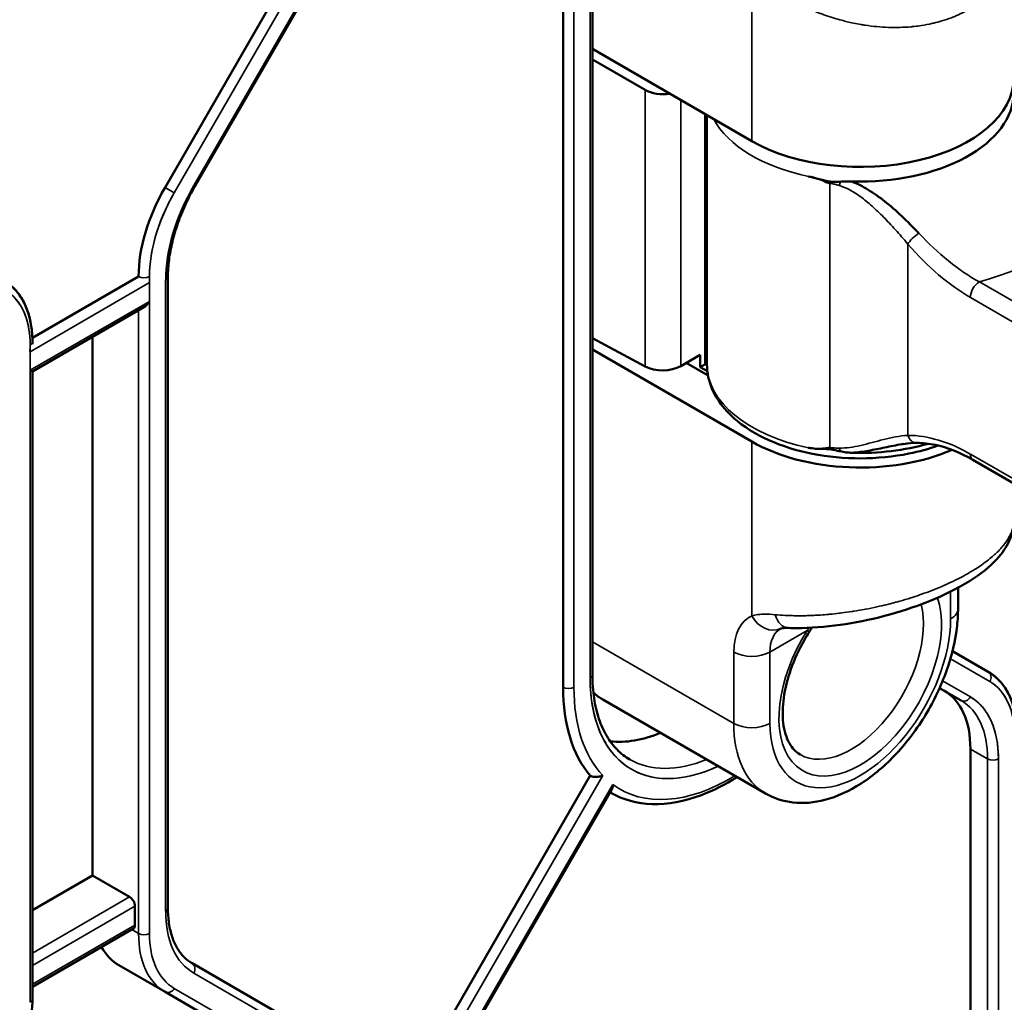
# Model space of a CAD drawing. Header units: millimetres. Extents: x 0 to 14369, y -869 to 2970.
# Tile 489 of 656: x 3599 to 3637, y 1290 to 1329. Entities that reach past the tile are written whole.
import ezdxf

# ---------------------------------------------------------------- set-up
doc = ezdxf.new("R2010")
doc.units = ezdxf.units.MM
doc.header["$LTSCALE"] = 10
doc.layers.add('Sichtbar (ISO)', color=7, linetype='Continuous', lineweight=50)
doc.layers.add('Sichtbar schmal (ISO)', color=7, linetype='Continuous', lineweight=35)

msp = doc.modelspace()

# ---------------------------------------------------------------- linework, layer by layer
at = {"layer": 'Sichtbar (ISO)'}
for p, q in [((3620.931, 1337.623), (3620.931, 1303.003)), ((3620.931, 1337.623), (3620.931, 1303.003)), ((3619.782, 1333.45), (3619.782, 1302.513)), ((3611.078, 1332.001), (3605.371, 1322.116)), ((3611.078, 1332.001), (3605.371, 1322.116)), ((3609.908, 1331.959), (3604.201, 1322.074)), ((3627.172, 1323.885), (3620.931, 1327.488)), ((3620.931, 1327.08), (3622.991, 1325.891)), ((3622.991, 1325.891), (3620.931, 1327.08)), ((3625.414, 1324.9), (3625.414, 1315.149)), ((3631.658, 1322.019), (3631.658, 1322.019)), ((3631.658, 1322.019), (3631.658, 1322.019)), ((3632.598, 1320.629), (3632.598, 1320.631)), ((3632.598, 1320.629), (3632.598, 1320.631)), ((3603.165, 1318.59), (3599.007, 1316.189)), ((3604.314, 1318.572), (3604.314, 1293.884)), ((3604.314, 1318.572), (3604.314, 1293.884)), ((3599.011, 1314.865), (3603.378, 1317.386)), ((3601.362, 1295.153), (3601.362, 1316.223)), ((3601.362, 1316.223), (3601.362, 1295.153)), ((3599.011, 1316.018), (3599.011, 1315.946)), ((3620.931, 1316.172), (3622.991, 1315.064)), ((3622.991, 1315.064), (3620.931, 1316.172)), ((3620.931, 1315.731), (3627.172, 1312.128)), ((3624.393, 1315.085), (3625.147, 1315.521)), ((3625.147, 1315.521), (3624.393, 1315.085)), ((3625.147, 1315.521), (3625.147, 1315.041)), ((3625.147, 1315.041), (3625.147, 1315.521)), ((3625.456, 1314.71), (3624.6, 1315.205)), ((3625.329, 1315.146), (3625.147, 1315.041)), ((3625.147, 1315.041), (3625.329, 1315.146)), ((3625.147, 1315.041), (3625.429, 1314.884)), ((3625.429, 1314.884), (3625.147, 1315.041)), ((3598.923, 1314.916), (3599.011, 1314.865)), ((3599.011, 1314.865), (3599.011, 1290.315)), ((3599.011, 1314.865), (3599.011, 1290.315)), ((3635.827, 1311.411), (3643.327, 1307.081)), ((3635.243, 1305.596), (3635.243, 1306.41)), ((3636.425, 1303.12), (3635.024, 1303.928)), ((3636.425, 1303.12), (3635.024, 1303.928)), ((3634.521, 1302.487), (3635.364, 1302)), ((3621.343, 1302.032), (3627.707, 1298.358)), ((3635.728, 1283.468), (3635.728, 1300.099)), ((3635.728, 1300.099), (3635.728, 1283.468)), ((3620.847, 1299.059), (3615.54, 1289.866)), ((3616.684, 1289.862), (3621.686, 1298.527)), ((3616.684, 1289.862), (3621.686, 1298.527)), ((3621.619, 1298.409), (3621.646, 1298.393)), ((3621.619, 1298.409), (3621.646, 1298.393)), ((3599.011, 1293.795), (3601.362, 1295.153)), ((3601.362, 1295.153), (3599.011, 1293.795)), ((3601.362, 1295.153), (3602.812, 1294.316)), ((3602.812, 1294.316), (3601.362, 1295.153)), ((3603.024, 1293.214), (3603.024, 1293.949)), ((3603.024, 1293.949), (3603.024, 1293.214)), ((3599.011, 1290.795), (3602.962, 1293.076)), ((3599.011, 1290.795), (3602.962, 1293.076)), ((3602.398, 1291.639), (3604.201, 1290.598)), ((3604.201, 1290.598), (3602.398, 1291.639)), ((3610.969, 1288.423), (3605.262, 1291.718)), ((3610.969, 1288.423), (3605.262, 1291.718)), ((3604.201, 1290.598), (3609.908, 1287.303)), ((3609.908, 1287.303), (3604.201, 1290.598))]:
    msp.add_line(p, q, dxfattribs=at)
for centre, major_axis, ratio, start_param, end_param in [((3631.414, 1326.335), (6, 0), 0.57735, 3.926991, 6.283185), ((3623.686, 1326.306), (-1, 0.015), 0.587337, 0.811888, 1.858998), ((3623.686, 1326.306), (1, -0.015), 0.587337, 3.953481, 5.00059), ((3631.414, 1325.763), (6, 0), 0.57735, 4.65774, 6.283185), ((3606.701, 1320.631), (-2.5, -4.33), 0.57735, 4.712389, 5.497787), ((3603.378, 1317.732), (-0.212, -0.367), 0.57735, 0.785398, 1.570796), ((3623.686, 1315.479), (1, 0.015), 0.567188, 3.936017, 5.48936), ((3623.686, 1315.479), (-1, -0.015), 0.567188, 0.794424, 2.347767), ((3624.622, 1315.555), (-1, 0), 0.57735, 2.356194, 2.485121), ((3624.622, 1315.555), (1, 0), 0.57735, 5.497787, 5.626713), ((3631.414, 1314.577), (6, 0), 0.57735, 3.926991, 5.354557), ((3631.414, 1315.149), (-6, 0), 0.57735, 1.51639, 2.031039), ((3633.63, 1312.577), (-0.002, -0.5), 0.773951, 6.28269, 6.283185), ((3626.146, 1306.188), (-4.5, -7.794), 0.57735, 5.497787, 6.084627), ((3624.343, 1307.229), (-3, -5.196), 0.57735, 6.148289, 6.283185), ((3632.192, 1298.058), (2.5, 4.33), 0.57735, 5.497787, 6.283185), ((3632.192, 1298.058), (2.5, 4.33), 0.57735, 5.497787, 6.283185), ((3624.343, 1307.229), (-3.75, -6.495), 0.57735, 0.24779, 0.643501), ((3624.343, 1307.229), (-3.75, -6.495), 0.57735, 0.24779, 0.643501), ((3602.812, 1294.071), (0.15, -0.26), 0.57735, 0.785398, 2.356194), ((3602.812, 1294.071), (-0.15, 0.26), 0.57735, 3.926991, 5.497787), ((3602.812, 1293.336), (0.15, -0.26), 0.57735, 0, 0.785398), ((3602.812, 1293.336), (0.15, -0.26), 0.57735, 0, 0.785398), ((3604.898, 1295.969), (-2.5, -4.33), 0.57735, 5.947662, 6.283185), ((3604.898, 1295.969), (-2.5, -4.33), 0.57735, 5.947662, 6.283185)]:
    msp.add_ellipse(centre, major_axis=major_axis, ratio=ratio, start_param=start_param, end_param=end_param, dxfattribs=at)
for points in [[(3629.386, 1322.503), (3629.481, 1322.483), (3629.668, 1322.435), (3629.955, 1322.348), (3630.13, 1322.259), (3630.224, 1322.228)], [(3633.702, 1320.282), (3633.477, 1320.518), (3633.036, 1320.968), (3632.378, 1321.544), (3631.722, 1322), (3631.301, 1322.217), (3631.087, 1322.304)], [(3633.628, 1312.077), (3633.469, 1312.077), (3633.295, 1312.061), (3633.11, 1312.033)], [(3630.224, 1311.893), (3630.13, 1311.884), (3629.955, 1311.841), (3629.668, 1311.845), (3629.481, 1311.869), (3629.386, 1311.888)], [(3629.386, 1311.888), (3629.409, 1311.884), (3629.432, 1311.879), (3629.455, 1311.875)], [(3629.53, 1304.849), (3629.489, 1304.792), (3629.449, 1304.734), (3629.411, 1304.674)]]:
    msp.add_open_spline(points, degree=3, dxfattribs=at)
for points, knots in [([(3630.634, 1322.296), (3630.563, 1322.293), (3630.496, 1322.29), (3630.38, 1322.29), (3630.334, 1322.292), (3630.249, 1322.299), (3630.213, 1322.303), (3630.126, 1322.316), (3630.078, 1322.325), (3629.889, 1322.368), (3629.749, 1322.412), (3629.54, 1322.468), (3629.494, 1322.479), (3629.449, 1322.489)], [-0.1466294, -0.1466294, -0.1466294, -0.1466294, -0.1215498, -0.1215498, -0.104217, -0.104217, -0.0907804, -0.0907804, -0.0727387, -0.0727387, -0.0210866, -0.0210866, -0.0066594, -0.0066594, -0.0066594, -0.0066594]), ([(3605.371, 1322.116), (3605.237, 1321.884), (3605.114, 1321.645), (3604.891, 1321.162), (3604.791, 1320.917), (3604.62, 1320.429), (3604.547, 1320.185), (3604.431, 1319.705), (3604.387, 1319.468), (3604.328, 1319.008), (3604.314, 1318.785), (3604.314, 1318.572)], [2.3561945, 2.3561945, 2.3561945, 2.3561945, 2.5132741, 2.5132741, 2.6703538, 2.6703538, 2.8274334, 2.8274334, 2.984513, 2.984513, 3.1415927, 3.1415927, 3.1415927, 3.1415927]), ([(3605.371, 1322.116), (3605.237, 1321.884), (3605.114, 1321.645), (3604.891, 1321.162), (3604.791, 1320.917), (3604.62, 1320.429), (3604.547, 1320.185), (3604.431, 1319.705), (3604.387, 1319.468), (3604.328, 1319.008), (3604.314, 1318.785), (3604.314, 1318.572)], [2.3561945, 2.3561945, 2.3561945, 2.3561945, 2.5132741, 2.5132741, 2.6703538, 2.6703538, 2.8274334, 2.8274334, 2.984513, 2.984513, 3.1415927, 3.1415927, 3.1415927, 3.1415927]), ([(3631.087, 1322.304), (3631.012, 1322.307), (3630.939, 1322.307), (3630.787, 1322.303), (3630.712, 1322.3), (3630.634, 1322.296)], [-0.04601307, -0.04601307, -0.04601307, -0.04601307, -0.02379196, -0.02379196, -0.00003084, -0.00003084, -0.00003084, -0.00003084]), ([(3597.887, 1318.429), (3598.034, 1318.345), (3598.169, 1318.24), (3598.41, 1317.996), (3598.516, 1317.857), (3598.697, 1317.551), (3598.772, 1317.384), (3598.892, 1317.027), (3598.937, 1316.837), (3598.996, 1316.44), (3599.011, 1316.232), (3599.011, 1316.018)], [5.4977871, 5.4977871, 5.4977871, 5.4977871, 5.6548668, 5.6548668, 5.8119464, 5.8119464, 5.969026, 5.969026, 6.1261057, 6.1261057, 6.2831853, 6.2831853, 6.2831853, 6.2831853]), ([(3597.887, 1318.429), (3598.037, 1318.343), (3598.175, 1318.235), (3598.42, 1317.984), (3598.528, 1317.84), (3598.71, 1317.524), (3598.786, 1317.352), (3598.904, 1316.984), (3598.947, 1316.788), (3598.999, 1316.401), (3599.011, 1316.212), (3599.011, 1316.018)], [5.4977871, 5.4977871, 5.4977871, 5.4977871, 5.6585239, 5.6585239, 5.8192606, 5.8192606, 5.9799973, 5.9799973, 6.1407341, 6.1407341, 6.2831853, 6.2831853, 6.2831853, 6.2831853]), ([(3634.463, 1311.973), (3634.1, 1311.844), (3633.716, 1311.739), (3632.709, 1311.537), (3632.069, 1311.474), (3630.79, 1311.472), (3630.151, 1311.533), (3628.934, 1311.772), (3628.355, 1311.952), (3627.312, 1312.419), (3626.849, 1312.708), (3626.098, 1313.376), (3625.806, 1313.754), (3625.487, 1314.481), (3625.414, 1314.814), (3625.414, 1315.149)], [1.80477, 1.80477, 1.80477, 1.80477, 2.021753, 2.021753, 2.353778, 2.353778, 2.684684, 2.684684, 3.016672, 3.016672, 3.350844, 3.350844, 3.678958, 3.678958, 3.926991, 3.926991, 3.926991, 3.926991]), ([(3631.087, 1311.69), (3631.301, 1311.705), (3631.722, 1311.762), (3632.378, 1311.898), (3632.841, 1311.994), (3633.085, 1312.032), (3633.109, 1312.035)], [0, 0, 0, 0, 0.25, 0.5, 0.75, 0.7774168, 0.7774168, 0.7774168, 0.7774168]), ([(3635.827, 1311.411), (3635.321, 1311.703), (3634.817, 1311.9), (3634.102, 1312.05), (3633.859, 1312.076), (3633.628, 1312.077)], [0, 0, 0, 0, 0.2204353, 0.2204353, 0.3400858, 0.3400858, 0.3400858, 0.3400858]), ([(3629.771, 1311.846), (3629.86, 1311.843), (3629.944, 1311.843), (3630.077, 1311.84), (3630.126, 1311.837), (3630.212, 1311.83), (3630.249, 1311.825), (3630.333, 1311.813), (3630.38, 1311.804), (3630.496, 1311.779), (3630.563, 1311.763), (3630.634, 1311.748)], [-0.0911839, -0.0911839, -0.0911839, -0.0911839, -0.06425694, -0.06425694, -0.04856013, -0.04856013, -0.03688952, -0.03688952, -0.02185801, -0.02185801, -0.00002354, -0.00002354, -0.00002354, -0.00002354]), ([(3630.634, 1311.748), (3630.712, 1311.732), (3630.787, 1311.718), (3630.939, 1311.698), (3631.012, 1311.692), (3631.087, 1311.69)], [-0.04604179, -0.04604179, -0.04604179, -0.04604179, -0.02227151, -0.02227151, -0.00001265, -0.00001265, -0.00001265, -0.00001265]), ([(3637.414, 1308.998), (3637.414, 1308.736), (3637.351, 1308.478), (3637.133, 1307.99), (3636.969, 1307.757), (3636.486, 1307.228), (3636.121, 1306.94), (3635.222, 1306.377), (3634.661, 1306.101), (3633.523, 1305.648), (3632.941, 1305.459), (3631.783, 1305.156), (3631.194, 1305.038), (3630.038, 1304.875), (3629.462, 1304.832), (3628.82, 1304.832), (3628.709, 1304.834), (3628.6, 1304.838)], [0, 0, 0, 0, 0.114508, 0.114508, 0.241433, 0.241433, 0.426078, 0.426078, 0.628566, 0.628566, 0.809259, 0.809259, 0.987663, 0.987663, 1.175049, 1.175049, 1.215109, 1.215109, 1.215109, 1.215109]), ([(3627.707, 1298.358), (3628.036, 1298.168), (3628.405, 1298.052), (3629.194, 1297.962), (3629.615, 1298.003), (3630.514, 1298.237), (3630.99, 1298.459), (3631.935, 1299.066), (3632.401, 1299.463), (3633.254, 1300.377), (3633.641, 1300.892), (3634.304, 1301.989), (3634.581, 1302.569), (3635, 1303.749), (3635.143, 1304.349), (3635.23, 1305.157), (3635.243, 1305.378), (3635.243, 1305.596)], [3.926991, 3.926991, 3.926991, 3.926991, 4.173567, 4.173567, 4.444852, 4.444852, 4.768405, 4.768405, 5.116735, 5.116735, 5.462757, 5.462757, 5.806032, 5.806032, 6.151161, 6.151161, 6.283185, 6.283185, 6.283185, 6.283185]), ([(3628.6, 1304.838), (3628.504, 1304.841), (3628.425, 1304.836), (3628.328, 1304.822), (3628.304, 1304.814), (3628.295, 1304.81), (3628.294, 1304.81), (3628.293, 1304.809)], [0, 0, 0, 0, 0.04461366, 0.04461366, 0.0841308, 0.0841308, 0.09134393, 0.09134393, 0.09134393, 0.09134393]), ([(3628.293, 1304.809), (3628.293, 1304.809), (3628.293, 1304.809), (3628.293, 1304.809), (3628.293, 1304.809), (3628.293, 1304.809), (3628.293, 1304.809), (3628.293, 1304.809), (3628.293, 1304.809), (3628.293, 1304.809), (3628.293, 1304.809), (3628.293, 1304.809)], [2.30052398, 2.30052398, 2.30052398, 2.30052398, 2.31165808, 2.31165808, 2.32279219, 2.32279219, 2.33392629, 2.33392629, 2.34506039, 2.34506039, 2.35619449, 2.35619449, 2.35619449, 2.35619449]), ([(3629.061, 1299.886), (3628.896, 1299.981), (3628.755, 1300.123), (3628.524, 1300.533), (3628.438, 1300.802), (3628.366, 1301.414), (3628.372, 1301.748), (3628.471, 1302.462), (3628.565, 1302.843), (3628.838, 1303.613), (3629.017, 1304.002), (3629.287, 1304.475), (3629.348, 1304.576), (3629.411, 1304.674)], [2.356194, 2.356194, 2.356194, 2.356194, 2.685647, 2.685647, 3.0151, 3.0151, 3.314598, 3.314598, 3.615426, 3.615426, 3.919871, 3.919871, 4.003458, 4.003458, 4.003458, 4.003458]), ([(3636.425, 1303.12), (3636.571, 1303.035), (3636.706, 1302.93), (3636.947, 1302.687), (3637.053, 1302.547), (3637.234, 1302.241), (3637.31, 1302.074), (3637.43, 1301.718), (3637.474, 1301.528), (3637.533, 1301.131), (3637.548, 1300.923), (3637.548, 1300.708)], [5.4977871, 5.4977871, 5.4977871, 5.4977871, 5.6548668, 5.6548668, 5.8119464, 5.8119464, 5.969026, 5.969026, 6.1261057, 6.1261057, 6.2831853, 6.2831853, 6.2831853, 6.2831853]), ([(3636.425, 1303.12), (3636.575, 1303.033), (3636.712, 1302.926), (3636.958, 1302.674), (3637.065, 1302.531), (3637.248, 1302.215), (3637.323, 1302.043), (3637.441, 1301.674), (3637.484, 1301.479), (3637.536, 1301.092), (3637.548, 1300.903), (3637.548, 1300.708)], [5.4977871, 5.4977871, 5.4977871, 5.4977871, 5.6585239, 5.6585239, 5.8192606, 5.8192606, 5.9799973, 5.9799973, 6.1407341, 6.1407341, 6.2831853, 6.2831853, 6.2831853, 6.2831853]), ([(3620.931, 1303.003), (3620.931, 1302.683), (3620.953, 1302.378), (3621.038, 1301.803), (3621.102, 1301.534), (3621.268, 1301.039), (3621.371, 1300.814), (3621.61, 1300.41), (3621.746, 1300.232), (3622.049, 1299.925), (3622.216, 1299.797), (3622.396, 1299.692)], [3.1415927, 3.1415927, 3.1415927, 3.1415927, 3.2986723, 3.2986723, 3.4557519, 3.4557519, 3.6128316, 3.6128316, 3.7699112, 3.7699112, 3.9269908, 3.9269908, 3.9269908, 3.9269908]), ([(3620.931, 1303.003), (3620.931, 1302.683), (3620.953, 1302.378), (3621.038, 1301.803), (3621.102, 1301.534), (3621.268, 1301.039), (3621.371, 1300.814), (3621.61, 1300.41), (3621.746, 1300.232), (3622.049, 1299.925), (3622.216, 1299.797), (3622.396, 1299.692)], [3.1415927, 3.1415927, 3.1415927, 3.1415927, 3.2986723, 3.2986723, 3.4557519, 3.4557519, 3.6128316, 3.6128316, 3.7699112, 3.7699112, 3.9269908, 3.9269908, 3.9269908, 3.9269908]), ([(3621.334, 1299.066), (3621.333, 1299.065), (3621.332, 1299.065), (3621.305, 1299.052), (3621.276, 1299.041), (3621.214, 1299.024), (3621.181, 1299.018), (3621.107, 1299.009), (3621.064, 1299.008), (3620.987, 1299.014), (3620.954, 1299.019), (3620.894, 1299.036), (3620.869, 1299.046), (3620.847, 1299.059)], [-0.00032017, -0.00032017, -0.00032017, -0.00032017, 0, 0, 0.01116909, 0.01116909, 0.02194797, 0.02194797, 0.03484094, 0.03484094, 0.04512589, 0.04512589, 0.05437822, 0.05437822, 0.05437822, 0.05437822]), ([(3620.847, 1299.059), (3620.869, 1299.046), (3620.894, 1299.036), (3620.954, 1299.019), (3620.987, 1299.014), (3621.064, 1299.008), (3621.107, 1299.009), (3621.181, 1299.018), (3621.214, 1299.024), (3621.276, 1299.041), (3621.305, 1299.052), (3621.332, 1299.065), (3621.333, 1299.065), (3621.334, 1299.066)], [-0.05437822, -0.05437822, -0.05437822, -0.05437822, -0.04512589, -0.04512589, -0.03484094, -0.03484094, -0.02194797, -0.02194797, -0.01116909, -0.01116909, 0, 0, 0.00032017, 0.00032017, 0.00032017, 0.00032017]), ([(3621.646, 1298.393), (3622.127, 1298.116), (3622.68, 1297.966), (3623.882, 1297.928), (3624.535, 1298.05), (3625.66, 1298.474), (3626.128, 1298.71), (3626.591, 1299.002)], [3.9269908, 3.9269908, 3.9269908, 3.9269908, 4.227324, 4.227324, 4.5400328, 4.5400328, 4.7587209, 4.7587209, 4.7587209, 4.7587209]), ([(3621.646, 1298.393), (3622.127, 1298.116), (3622.68, 1297.966), (3623.882, 1297.928), (3624.535, 1298.05), (3625.66, 1298.474), (3626.128, 1298.71), (3626.591, 1299.002)], [3.9269908, 3.9269908, 3.9269908, 3.9269908, 4.227324, 4.227324, 4.5400328, 4.5400328, 4.7587209, 4.7587209, 4.7587209, 4.7587209]), ([(3621.73, 1298.713), (3621.73, 1298.712), (3621.73, 1298.711), (3621.729, 1298.672), (3621.724, 1298.635), (3621.709, 1298.574), (3621.699, 1298.549), (3621.686, 1298.527)], [-0.11662996, -0.11662996, -0.11662996, -0.11662996, -0.11627177, -0.11627177, -0.1022435, -0.1022435, -0.09064969, -0.09064969, -0.09064969, -0.09064969]), ([(3621.686, 1298.527), (3621.699, 1298.549), (3621.709, 1298.574), (3621.724, 1298.635), (3621.729, 1298.672), (3621.73, 1298.711), (3621.73, 1298.712), (3621.73, 1298.713)], [0.09064969, 0.09064969, 0.09064969, 0.09064969, 0.1022435, 0.1022435, 0.11627177, 0.11627177, 0.11662996, 0.11662996, 0.11662996, 0.11662996]), ([(3604.314, 1293.884), (3604.314, 1293.671), (3604.328, 1293.468), (3604.385, 1293.088), (3604.427, 1292.911), (3604.536, 1292.586), (3604.603, 1292.439), (3604.758, 1292.178), (3604.846, 1292.063), (3605.04, 1291.867), (3605.146, 1291.784), (3605.262, 1291.718)], [3.1415927, 3.1415927, 3.1415927, 3.1415927, 3.2986723, 3.2986723, 3.4557519, 3.4557519, 3.6128316, 3.6128316, 3.7699112, 3.7699112, 3.9269908, 3.9269908, 3.9269908, 3.9269908]), ([(3604.314, 1293.884), (3604.314, 1293.671), (3604.328, 1293.468), (3604.385, 1293.088), (3604.427, 1292.911), (3604.536, 1292.586), (3604.603, 1292.439), (3604.758, 1292.178), (3604.846, 1292.063), (3605.04, 1291.867), (3605.146, 1291.784), (3605.262, 1291.718)], [3.1415927, 3.1415927, 3.1415927, 3.1415927, 3.2986723, 3.2986723, 3.4557519, 3.4557519, 3.6128316, 3.6128316, 3.7699112, 3.7699112, 3.9269908, 3.9269908, 3.9269908, 3.9269908]), ([(3599.011, 1290.315), (3599.011, 1290.101), (3598.996, 1289.879), (3598.939, 1289.428), (3598.896, 1289.197), (3598.783, 1288.732), (3598.714, 1288.498), (3598.549, 1288.031), (3598.454, 1287.797), (3598.242, 1287.337), (3598.125, 1287.111), (3597.997, 1286.89)], [0, 0, 0, 0, 0.1570796, 0.1570796, 0.3141593, 0.3141593, 0.4712389, 0.4712389, 0.6283185, 0.6283185, 0.7853982, 0.7853982, 0.7853982, 0.7853982]), ([(3599.011, 1290.315), (3599.011, 1290.101), (3598.996, 1289.879), (3598.939, 1289.428), (3598.896, 1289.197), (3598.783, 1288.732), (3598.714, 1288.498), (3598.549, 1288.031), (3598.454, 1287.797), (3598.242, 1287.337), (3598.125, 1287.111), (3597.997, 1286.89)], [0, 0, 0, 0, 0.1570796, 0.1570796, 0.3141593, 0.3141593, 0.4712389, 0.4712389, 0.6283185, 0.6283185, 0.7853982, 0.7853982, 0.7853982, 0.7853982])]:
    msp.add_open_spline(points, degree=3, knots=knots, dxfattribs=at)
at = {"layer": 'Sichtbar schmal (ISO)'}
for p, q in [((3620.843, 1337.5), (3620.843, 1302.881)), ((3620.843, 1302.881), (3620.843, 1337.5)), ((3620.207, 1302.513), (3620.207, 1333.551)), ((3620.207, 1333.551), (3620.207, 1302.513)), ((3619.782, 1333.45), (3619.782, 1302.513)), ((3605.324, 1322.144), (3611.031, 1332.029)), ((3611.031, 1332.029), (3605.324, 1322.144)), ((3609.908, 1331.959), (3604.201, 1322.074)), ((3610.27, 1331.75), (3604.563, 1321.865)), ((3604.563, 1321.865), (3610.27, 1331.75)), ((3627.172, 1330.701), (3627.172, 1323.885)), ((3622.991, 1325.891), (3622.991, 1315.064)), ((3622.991, 1315.064), (3622.991, 1325.891)), ((3624.393, 1315.085), (3624.393, 1325.489)), ((3624.393, 1325.489), (3624.393, 1315.085)), ((3625.329, 1324.949), (3625.329, 1315.146)), ((3625.329, 1315.146), (3625.329, 1324.949)), ((3604.201, 1322.074), (3604.563, 1321.865)), ((3604.563, 1321.865), (3604.201, 1322.074)), ((3605.324, 1322.144), (3605.371, 1322.116)), ((3605.371, 1322.116), (3605.324, 1322.144)), ((3629.963, 1322.335), (3629.963, 1322.335)), ((3629.963, 1322.335), (3629.963, 1322.335)), ((3630.224, 1322.227), (3630.224, 1311.893)), ((3631.365, 1321.75), (3631.365, 1321.75)), ((3631.365, 1321.75), (3631.365, 1321.75)), ((3631.874, 1321.885), (3631.874, 1321.885)), ((3631.874, 1321.885), (3631.874, 1321.885)), ((3631.874, 1321.343), (3631.874, 1321.343)), ((3631.874, 1321.343), (3631.874, 1321.343)), ((3632.51, 1320.725), (3632.51, 1320.722)), ((3632.51, 1320.722), (3632.51, 1320.725)), ((3633.276, 1312.373), (3633.276, 1319.857)), ((3603.59, 1292.887), (3603.59, 1318.59)), ((3603.596, 1318.349), (3598.916, 1315.646)), ((3604.226, 1318.45), (3604.226, 1293.762)), ((3604.226, 1293.762), (3604.226, 1318.45)), ((3643.577, 1314.046), (3636.077, 1318.376)), ((3635.724, 1317.764), (3643.223, 1313.434)), ((3598.923, 1314.916), (3603.59, 1317.61)), ((3603.59, 1317.61), (3603.59, 1292.887)), ((3603.165, 1317.264), (3603.165, 1292.887)), ((3603.165, 1292.887), (3603.165, 1317.264)), ((3598.923, 1315.895), (3598.923, 1290.193)), ((3598.923, 1290.193), (3598.923, 1314.916)), ((3627.172, 1312.128), (3627.172, 1305.311)), ((3643.223, 1307.31), (3635.724, 1311.64)), ((3634.95, 1306.258), (3634.95, 1305.187)), ((3627.879, 1303.894), (3629.343, 1304.739)), ((3626.465, 1301.105), (3620.931, 1304.3)), ((3626.465, 1303.894), (3626.465, 1301.105)), ((3627.879, 1301.105), (3627.879, 1303.894)), ((3636.487, 1302.738), (3634.943, 1303.629)), ((3634.943, 1303.629), (3636.487, 1302.738)), ((3634.64, 1302.765), (3635.726, 1302.137)), ((3635.726, 1302.137), (3634.64, 1302.765)), ((3635.728, 1300.099), (3636.399, 1299.711)), ((3636.399, 1299.711), (3635.728, 1300.099)), ((3636.399, 1299.711), (3636.399, 1283.081)), ((3636.399, 1283.081), (3636.399, 1299.711)), ((3636.824, 1282.836), (3636.824, 1299.711)), ((3636.824, 1299.711), (3636.824, 1282.836)), ((3620.847, 1299.059), (3615.54, 1289.866)), ((3621.334, 1299.066), (3615.964, 1289.765)), ((3615.964, 1289.765), (3621.334, 1299.066)), ((3616.6, 1289.828), (3621.73, 1298.713)), ((3621.73, 1298.713), (3616.6, 1289.828)), ((3602.812, 1294.316), (3599.011, 1292.121)), ((3599.011, 1292.121), (3602.812, 1294.316)), ((3599.011, 1291.631), (3603.024, 1293.949)), ((3603.024, 1293.949), (3599.011, 1291.631)), ((3603.024, 1293.214), (3599.011, 1290.897)), ((3599.011, 1290.897), (3603.024, 1293.214)), ((3603.165, 1292.887), (3602.9, 1293.041)), ((3602.9, 1293.041), (3603.165, 1292.887)), ((3611.031, 1288.041), (3605.324, 1291.336)), ((3605.324, 1291.336), (3611.031, 1288.041)), ((3604.563, 1290.736), (3610.27, 1287.441)), ((3610.27, 1287.441), (3604.563, 1290.736))]:
    msp.add_line(p, q, dxfattribs=at)
for centre, major_axis, ratio, start_param, end_param in [((3631.414, 1325.763), (-6, 0), 0.57735, 0.297528, 1.226029), ((3606.701, 1320.631), (-2.5, -4.33), 0.57735, 4.712389, 5.497787), ((3607.974, 1320.614), (2.65, 4.59), 0.57735, 1.570796, 2.356194), ((3607.974, 1320.614), (-2.65, -4.59), 0.57735, 4.712389, 5.497787), ((3606.913, 1320.509), (-2.35, -4.07), 0.57735, 4.712389, 5.56166), ((3606.913, 1320.509), (-2.35, -4.07), 0.57735, 4.712389, 5.497787), ((3631.414, 1323.926), (-10.684, 0), 0.57735, 2.022432, 2.689957), ((3633.63, 1320.061), (0.377, 0.328), 0.260129, 1.160493, 2.500668), ((3635.576, 1327.863), (-3.621, 10.646), 0.532643, 2.224516, 2.595265), ((3603.378, 1318.712), (0.3, 0), 0.57735, 3.926991, 5.497787), ((3604.014, 1318.572), (0.3, 0), 0.57735, 5.497787, 6.283185), ((3604.014, 1318.572), (0.3, 0), 0.57735, 5.497787, 6.283185), ((3636.077, 1317.968), (0.25, 0.433), 0.57735, 0.785401, 2.356191), ((3595.599, 1313.977), (2.35, 4.07), 0.57735, 5.497787, 6.283185), ((3595.599, 1313.977), (2.35, 4.07), 0.57735, 5.433914, 6.283185), ((3598.711, 1316.018), (0.3, 0), 0.57735, 5.497787, 6.283185), ((3631.414, 1315.149), (-6, 0), 0.57735, 0, 1.226029), ((3633.63, 1312.577), (-0.002, -0.5), 0.773951, 5.135706, 6.28269), ((3635.544, 1301.968), (-3.377, 10.232), 0.559282, 5.723132, 6.098445), ((3636.077, 1311.844), (-0.25, -0.433), 0.57735, 5.497787, 6.283185), ((3631.414, 1303.146), (-2.25, -3.897), 0.57735, 4.635921, 8.951087), ((3631.061, 1303.35), (-2, -3.464), 0.57735, 0, 2.613314), ((3634.243, 1305.596), (1, 0), 0.57735, 5.497784, 6.283185), ((3628.586, 1302.669), (-1.5, 2.598), 0.57735, 6.227515, 7.068583), ((3627.879, 1305.72), (0.414, -0.91), 0.815232, 4.790916, 6.283185), ((3631.414, 1303.146), (-2.5, -4.33), 0.57735, 5.497787, 8.63938), ((3628.635, 1305.837), (-0.035, -0.999), 0.621525, 5.235188, 6.283191), ((3629.293, 1303.077), (-1, 1.732), 0.57735, 0, 0.785398), ((3628.989, 1304.943), (0.422, -0.269), 0.062375, 6.283185, 6.900045), ((3627.172, 1304.302), (1, 0), 0.57735, 3.926991, 5.497787), ((3636.275, 1302.86), (0.15, 0.26), 0.816497, 4.712389, 6.283185), ((3636.275, 1302.86), (0.15, 0.26), 0.816497, 4.712389, 6.283185), ((3620.631, 1303.003), (0.3, 0), 0.57735, 5.497787, 6.283185), ((3620.631, 1303.003), (0.3, 0), 0.57735, 5.497795, 6.283185), ((3626.358, 1306.065), (-3.9, -6.755), 0.57735, 5.497787, 6.976345), ((3634.137, 1298.667), (2.35, 4.07), 0.57735, 5.497787, 6.283185), ((3634.137, 1298.667), (2.35, 4.07), 0.57735, 5.433914, 6.283185), ((3619.995, 1302.636), (-0.3, 0), 0.57735, 0.785398, 2.356194), ((3626.146, 1306.188), (-4.5, -7.794), 0.57735, 5.497787, 6.084627), ((3619.995, 1302.636), (0.3, 0), 0.57735, 3.926991, 5.497787), ((3626.358, 1306.065), (-4.35, -7.534), 0.57735, 5.497787, 6.112787), ((3626.358, 1306.065), (-4.35, -7.534), 0.57735, 5.497787, 6.112787), ((3635.514, 1302.26), (-0.15, -0.26), 0.816497, 0, 1.570796), ((3635.514, 1302.26), (-0.15, -0.26), 0.816497, 0, 1.570796), ((3632.864, 1297.67), (2.5, 4.33), 0.57735, 5.497787, 6.283185), ((3632.864, 1297.67), (2.5, 4.33), 0.57735, 5.497787, 6.283185), ((3633.076, 1297.548), (2.65, 4.59), 0.57735, 5.497787, 6.283185), ((3627.172, 1301.513), (-1, 0), 0.57735, 0.785398, 2.356194), ((3630.707, 1303.554), (-3, -5.196), 0.57735, 5.497787, 6.283185), ((3626.146, 1306.188), (-3.75, -6.495), 0.57735, 0, 0.643501), ((3626.146, 1306.188), (-3.75, -6.495), 0.57735, 0, 0.643501), ((3636.612, 1299.834), (0.3, 0), 0.57735, 3.926991, 5.497787), ((3636.612, 1299.834), (-0.3, 0), 0.57735, 0.785398, 2.356194), ((3626.358, 1306.065), (-4.35, -7.534), 0.57735, 6.21701, 7.092969), ((3626.358, 1306.065), (-4.35, -7.534), 0.57735, 6.21701, 7.092969), ((3626.146, 1306.188), (-4.5, -7.794), 0.57735, 6.276998, 6.283185), ((3626.146, 1306.188), (-4.5, -7.794), 0.57735, 6.276998, 6.283185), ((3604.014, 1293.884), (0.3, 0), 0.57735, 5.497787, 6.283185), ((3604.014, 1293.884), (0.3, 0), 0.57735, 5.497787, 6.283185), ((3607.974, 1295.926), (-2.65, -4.59), 0.57735, 5.497787, 6.283185), ((3607.974, 1295.926), (-2.65, -4.59), 0.57735, 5.497787, 6.283185), ((3603.378, 1293.01), (-0.3, 0), 0.57735, 0.785398, 2.356194), ((3606.701, 1294.928), (-2.5, -4.33), 0.57735, 5.497787, 6.283185), ((3603.378, 1293.01), (0.3, 0), 0.57735, 3.926991, 5.497787), ((3606.701, 1294.928), (-2.5, -4.33), 0.57735, 5.497787, 6.283185), ((3606.913, 1294.806), (-2.35, -4.07), 0.57735, 5.497787, 6.283185), ((3606.913, 1294.806), (-2.35, -4.07), 0.57735, 5.497787, 6.283185), ((3605.112, 1291.458), (0.15, 0.26), 0.816497, 4.712389, 6.283185), ((3605.112, 1291.458), (0.15, 0.26), 0.816497, 4.712389, 6.283185), ((3604.351, 1290.858), (-0.15, -0.26), 0.816497, 0, 1.570796), ((3604.351, 1290.858), (-0.15, -0.26), 0.816497, 0, 1.570796), ((3598.711, 1290.315), (0.3, 0), 0.57735, 5.497787, 6.283185), ((3598.711, 1290.315), (0.3, 0), 0.57735, 5.497787, 6.283185)]:
    msp.add_ellipse(centre, major_axis=major_axis, ratio=ratio, start_param=start_param, end_param=end_param, dxfattribs=at)
for points, knots in [([(3628.079, 1329.795), (3628.21, 1329.706), (3628.344, 1329.621), (3628.481, 1329.539), (3628.494, 1329.532), (3628.506, 1329.524), (3628.519, 1329.517), (3628.644, 1329.443), (3628.771, 1329.373), (3628.9, 1329.305), (3628.921, 1329.294), (3628.942, 1329.284), (3628.963, 1329.273), (3629.085, 1329.21), (3629.208, 1329.151), (3629.333, 1329.094), (3629.365, 1329.08), (3629.397, 1329.066), (3629.429, 1329.052), (3629.544, 1329.001), (3629.66, 1328.953), (3629.778, 1328.907), (3629.821, 1328.89), (3629.865, 1328.874), (3629.909, 1328.858), (3630.015, 1328.818), (3630.123, 1328.781), (3630.231, 1328.745), (3630.286, 1328.727), (3630.342, 1328.71), (3630.397, 1328.693), (3630.494, 1328.663), (3630.591, 1328.636), (3630.689, 1328.61), (3630.76, 1328.591), (3630.831, 1328.573), (3630.902, 1328.556), (3630.985, 1328.536), (3631.067, 1328.517), (3631.149, 1328.5), (3631.249, 1328.479), (3631.349, 1328.461), (3631.448, 1328.444), (3631.502, 1328.434), (3631.556, 1328.426), (3631.61, 1328.418), (3631.763, 1328.395), (3631.915, 1328.376), (3632.067, 1328.362), (3632.218, 1328.348), (3632.369, 1328.338), (3632.518, 1328.333), (3632.602, 1328.33), (3632.685, 1328.329), (3632.767, 1328.329), (3632.832, 1328.329), (3632.897, 1328.33), (3632.962, 1328.331), (3633.108, 1328.335), (3633.252, 1328.343), (3633.394, 1328.356), (3633.439, 1328.36), (3633.484, 1328.364), (3633.529, 1328.369), (3633.625, 1328.379), (3633.72, 1328.392), (3633.814, 1328.406), (3633.951, 1328.427), (3634.086, 1328.452), (3634.219, 1328.482), (3634.246, 1328.488), (3634.274, 1328.494), (3634.301, 1328.501), (3634.405, 1328.526), (3634.508, 1328.553), (3634.609, 1328.583), (3634.735, 1328.621), (3634.859, 1328.663), (3634.98, 1328.709), (3635, 1328.716), (3635.02, 1328.724), (3635.039, 1328.732), (3635.139, 1328.771), (3635.236, 1328.813), (3635.33, 1328.858), (3635.443, 1328.911), (3635.552, 1328.968), (3635.657, 1329.029), (3635.673, 1329.038), (3635.689, 1329.048), (3635.705, 1329.057), (3635.793, 1329.109), (3635.879, 1329.165), (3635.961, 1329.222), (3636.058, 1329.29), (3636.152, 1329.362), (3636.24, 1329.437), (3636.251, 1329.445), (3636.261, 1329.454), (3636.271, 1329.463), (3636.349, 1329.53), (3636.423, 1329.599), (3636.493, 1329.671), (3636.573, 1329.752), (3636.648, 1329.837), (3636.718, 1329.924), (3636.788, 1330.012), (3636.853, 1330.102), (3636.913, 1330.195), (3636.96, 1330.268), (3637.004, 1330.342), (3637.044, 1330.418), (3637.056, 1330.439), (3637.067, 1330.461), (3637.078, 1330.483), (3637.128, 1330.581), (3637.172, 1330.682), (3637.211, 1330.785), (3637.226, 1330.823), (3637.24, 1330.862), (3637.253, 1330.901), (3637.275, 1330.967), (3637.294, 1331.034), (3637.312, 1331.101), (3637.333, 1331.184), (3637.352, 1331.268), (3637.367, 1331.353), (3637.371, 1331.378), (3637.375, 1331.404), (3637.379, 1331.429), (3637.395, 1331.54), (3637.406, 1331.653), (3637.411, 1331.767), (3637.413, 1331.816), (3637.414, 1331.865), (3637.414, 1331.914)], [0, 0, 0, 0, 0.0277778, 0.0277778, 0.0277778, 0.0303196, 0.0303196, 0.0303196, 0.0555556, 0.0555556, 0.0555556, 0.0596155, 0.0596155, 0.0596155, 0.0833333, 0.0833333, 0.0833333, 0.0893407, 0.0893407, 0.0893407, 0.1111111, 0.1111111, 0.1111111, 0.1191849, 0.1191849, 0.1191849, 0.1388889, 0.1388889, 0.1388889, 0.1490276, 0.1490276, 0.1490276, 0.1666667, 0.1666667, 0.1666667, 0.1795471, 0.1795471, 0.1795471, 0.1944444, 0.1944444, 0.1944444, 0.2124792, 0.2124792, 0.2124792, 0.2222222, 0.2222222, 0.2222222, 0.25, 0.25, 0.25, 0.2777778, 0.2777778, 0.2777778, 0.293274, 0.293274, 0.293274, 0.3055556, 0.3055556, 0.3055556, 0.3333333, 0.3333333, 0.3333333, 0.342129, 0.342129, 0.342129, 0.3611111, 0.3611111, 0.3611111, 0.3888889, 0.3888889, 0.3888889, 0.3946463, 0.3946463, 0.3946463, 0.4166667, 0.4166667, 0.4166667, 0.4444444, 0.4444444, 0.4444444, 0.4490479, 0.4490479, 0.4490479, 0.4722222, 0.4722222, 0.4722222, 0.5, 0.5, 0.5, 0.5041905, 0.5041905, 0.5041905, 0.5277778, 0.5277778, 0.5277778, 0.5555556, 0.5555556, 0.5555556, 0.5587749, 0.5587749, 0.5587749, 0.5833333, 0.5833333, 0.5833333, 0.6111111, 0.6111111, 0.6111111, 0.6388889, 0.6388889, 0.6388889, 0.6605339, 0.6605339, 0.6605339, 0.6666667, 0.6666667, 0.6666667, 0.6944444, 0.6944444, 0.6944444, 0.7047895, 0.7047895, 0.7047895, 0.7222222, 0.7222222, 0.7222222, 0.7436739, 0.7436739, 0.7436739, 0.75, 0.75, 0.75, 0.7777778, 0.7777778, 0.7777778, 0.7895509, 0.7895509, 0.7895509, 0.7895509]), ([(3630.634, 1322.296), (3630.633, 1322.293), (3630.633, 1322.29), (3630.632, 1322.288), (3630.626, 1322.264), (3630.619, 1322.237), (3630.613, 1322.212), (3630.607, 1322.189), (3630.602, 1322.167), (3630.597, 1322.146)], [0, 0, 0, 0, 0.052198, 0.052198, 0.052198, 0.532383, 0.532383, 0.532383, 1, 1, 1, 1]), ([(3630.597, 1311.873), (3630.602, 1311.851), (3630.607, 1311.83), (3630.613, 1311.81), (3630.619, 1311.79), (3630.625, 1311.771), (3630.632, 1311.754), (3630.633, 1311.752), (3630.634, 1311.75), (3630.634, 1311.748)], [0, 0, 0, 0, 0.468815, 0.468815, 0.468815, 0.950232, 0.950232, 0.950232, 1, 1, 1, 1]), ([(3637.414, 1308.998), (3637.414, 1308.993), (3637.414, 1308.989), (3637.414, 1308.984), (3637.414, 1308.963), (3637.413, 1308.941), (3637.411, 1308.919), (3637.406, 1308.857), (3637.395, 1308.793), (3637.379, 1308.729), (3637.362, 1308.666), (3637.34, 1308.601), (3637.312, 1308.536), (3637.296, 1308.5), (3637.279, 1308.463), (3637.26, 1308.427), (3637.245, 1308.398), (3637.229, 1308.369), (3637.211, 1308.34), (3637.172, 1308.274), (3637.128, 1308.209), (3637.078, 1308.143), (3637.062, 1308.122), (3637.046, 1308.101), (3637.029, 1308.08), (3636.993, 1308.035), (3636.955, 1307.99), (3636.914, 1307.945), (3636.854, 1307.88), (3636.789, 1307.814), (3636.718, 1307.748), (3636.704, 1307.734), (3636.689, 1307.721), (3636.674, 1307.707), (3636.617, 1307.655), (3636.557, 1307.603), (3636.493, 1307.552), (3636.413, 1307.487), (3636.329, 1307.422), (3636.24, 1307.358), (3636.225, 1307.348), (3636.21, 1307.337), (3636.195, 1307.326), (3636.12, 1307.273), (3636.042, 1307.22), (3635.96, 1307.168), (3635.863, 1307.106), (3635.762, 1307.044), (3635.656, 1306.983), (3635.641, 1306.974), (3635.625, 1306.965), (3635.609, 1306.956), (3635.518, 1306.905), (3635.425, 1306.854), (3635.329, 1306.804), (3635.216, 1306.745), (3635.099, 1306.687), (3634.979, 1306.63), (3634.965, 1306.624), (3634.951, 1306.617), (3634.937, 1306.611), (3634.83, 1306.561), (3634.721, 1306.512), (3634.609, 1306.464), (3634.482, 1306.41), (3634.352, 1306.357), (3634.22, 1306.305), (3634.088, 1306.254), (3633.952, 1306.204), (3633.815, 1306.156), (3633.707, 1306.118), (3633.598, 1306.081), (3633.488, 1306.046), (3633.457, 1306.036), (3633.426, 1306.026), (3633.394, 1306.016), (3633.252, 1305.971), (3633.107, 1305.928), (3632.961, 1305.886), (3632.907, 1305.871), (3632.852, 1305.856), (3632.797, 1305.841), (3632.705, 1305.816), (3632.611, 1305.792), (3632.518, 1305.768), (3632.403, 1305.74), (3632.287, 1305.712), (3632.17, 1305.686), (3632.136, 1305.678), (3632.101, 1305.67), (3632.067, 1305.662), (3631.915, 1305.629), (3631.762, 1305.598), (3631.609, 1305.569), (3631.456, 1305.541), (3631.302, 1305.514), (3631.149, 1305.49), (3631.128, 1305.486), (3631.106, 1305.483), (3631.085, 1305.48), (3630.953, 1305.46), (3630.82, 1305.441), (3630.688, 1305.425), (3630.654, 1305.42), (3630.619, 1305.416), (3630.584, 1305.412), (3630.466, 1305.398), (3630.348, 1305.385), (3630.23, 1305.374), (3630.183, 1305.37), (3630.136, 1305.365), (3630.089, 1305.361), (3629.984, 1305.353), (3629.88, 1305.345), (3629.777, 1305.339), (3629.719, 1305.335), (3629.662, 1305.332), (3629.604, 1305.329), (3629.513, 1305.325), (3629.423, 1305.322), (3629.333, 1305.319), (3629.262, 1305.317), (3629.192, 1305.316), (3629.122, 1305.316), (3629.048, 1305.315), (3628.973, 1305.315), (3628.9, 1305.316), (3628.805, 1305.317), (3628.712, 1305.319), (3628.62, 1305.322), (3628.573, 1305.324), (3628.527, 1305.326), (3628.481, 1305.328), (3628.344, 1305.335), (3628.21, 1305.345), (3628.079, 1305.357)], [0.2104278, 0.2104278, 0.2104278, 0.2104278, 0.2124923, 0.2124923, 0.2124923, 0.2222222, 0.2222222, 0.2222222, 0.25, 0.25, 0.25, 0.2777778, 0.2777778, 0.2777778, 0.293289, 0.293289, 0.293289, 0.3055556, 0.3055556, 0.3055556, 0.3333333, 0.3333333, 0.3333333, 0.3421367, 0.3421367, 0.3421367, 0.3611111, 0.3611111, 0.3611111, 0.3888889, 0.3888889, 0.3888889, 0.3946497, 0.3946497, 0.3946497, 0.4166667, 0.4166667, 0.4166667, 0.4444444, 0.4444444, 0.4444444, 0.4490439, 0.4490439, 0.4490439, 0.4722222, 0.4722222, 0.4722222, 0.5, 0.5, 0.5, 0.5041814, 0.5041814, 0.5041814, 0.5277778, 0.5277778, 0.5277778, 0.5555556, 0.5555556, 0.5555556, 0.5587671, 0.5587671, 0.5587671, 0.5833333, 0.5833333, 0.5833333, 0.6111111, 0.6111111, 0.6111111, 0.6388889, 0.6388889, 0.6388889, 0.6605226, 0.6605226, 0.6605226, 0.6666667, 0.6666667, 0.6666667, 0.6944444, 0.6944444, 0.6944444, 0.7047811, 0.7047811, 0.7047811, 0.7222222, 0.7222222, 0.7222222, 0.7436659, 0.7436659, 0.7436659, 0.75, 0.75, 0.75, 0.7777778, 0.7777778, 0.7777778, 0.8055556, 0.8055556, 0.8055556, 0.8094159, 0.8094159, 0.8094159, 0.8333333, 0.8333333, 0.8333333, 0.8396367, 0.8396367, 0.8396367, 0.8611111, 0.8611111, 0.8611111, 0.8697311, 0.8697311, 0.8697311, 0.8888889, 0.8888889, 0.8888889, 0.8996307, 0.8996307, 0.8996307, 0.9166667, 0.9166667, 0.9166667, 0.9300534, 0.9300534, 0.9300534, 0.9444444, 0.9444444, 0.9444444, 0.9628992, 0.9628992, 0.9628992, 0.9722222, 0.9722222, 0.9722222, 1, 1, 1, 1]), ([(3627.172, 1305.311), (3627.243, 1305.331), (3627.322, 1305.347), (3627.41, 1305.358), (3627.498, 1305.369), (3627.595, 1305.376), (3627.706, 1305.376), (3627.816, 1305.376), (3627.94, 1305.37), (3628.079, 1305.357)], [0, 0, 0, 0, 0.333333, 0.333333, 0.333333, 0.666667, 0.666667, 0.666667, 1, 1, 1, 1]), ([(3620.843, 1302.881), (3620.844, 1302.275), (3620.912, 1301.742), (3621.055, 1301.253), (3621.199, 1300.763), (3621.419, 1300.319), (3621.701, 1299.965), (3621.983, 1299.61), (3622.329, 1299.347), (3622.724, 1299.176), (3623.12, 1299.005), (3623.566, 1298.928), (3624.043, 1298.948), (3624.521, 1298.968), (3625.031, 1299.087), (3625.552, 1299.299), (3625.651, 1299.339), (3625.75, 1299.383), (3625.85, 1299.43)], [0.0003593, 0.0003593, 0.0003593, 0.0003593, 0.0909091, 0.0909091, 0.0909091, 0.1818182, 0.1818182, 0.1818182, 0.2727273, 0.2727273, 0.2727273, 0.3636364, 0.3636364, 0.3636364, 0.4545455, 0.4545455, 0.4545455, 0.4718789, 0.4718789, 0.4718789, 0.4718789]), ([(3636.824, 1299.711), (3636.824, 1300.097), (3636.781, 1300.444), (3636.696, 1300.758), (3636.611, 1301.071), (3636.484, 1301.353), (3636.322, 1301.585), (3636.159, 1301.817), (3635.961, 1301.999), (3635.726, 1302.137)], [0, 0, 0, 0, 0.333333, 0.333333, 0.333333, 0.666667, 0.666667, 0.666667, 1, 1, 1, 1])]:
    msp.add_open_spline(points, degree=3, knots=knots, dxfattribs=at)
for points in [[(3630.224, 1322.228), (3630.265, 1322.223), (3630.347, 1322.211), (3630.471, 1322.183), (3630.555, 1322.159), (3630.597, 1322.146)], [(3630.597, 1322.146), (3630.728, 1322.104), (3630.998, 1321.99), (3631.43, 1321.718), (3631.873, 1321.353), (3632.326, 1320.921), (3632.79, 1320.425), (3633.115, 1320.054), (3633.276, 1319.857)], [(3633.702, 1320.282), (3634.464, 1319.475), (3635.265, 1318.822), (3636.077, 1318.376)], [(3633.276, 1312.373), (3633.115, 1312.361), (3632.79, 1312.323), (3632.326, 1312.212), (3631.873, 1312.09), (3631.429, 1311.972), (3630.998, 1311.893), (3630.728, 1311.874), (3630.597, 1311.873)], [(3630.597, 1311.873), (3630.555, 1311.873), (3630.471, 1311.874), (3630.347, 1311.881), (3630.265, 1311.889), (3630.224, 1311.893)], [(3629.343, 1304.739), (3629.369, 1304.774), (3629.395, 1304.809), (3629.422, 1304.844)]]:
    msp.add_open_spline(points, degree=3, dxfattribs=at)

doc.saveas('drawing.dxf')
